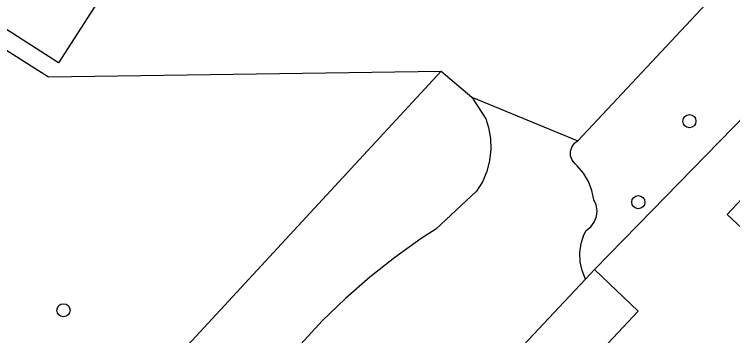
# Model space of a CAD drawing. Extents: x 159040 to 160094, y 381214 to 382518.
# Drawn here: x 159331.8 to 159385.2, y 381672.2 to 381696.1 of the extents above; entities that cross this region are included whole.
import ezdxf

# ---------------------------------------------------------------- set-up
doc = ezdxf.new("R2010")
doc.units = 0
for name, color, linetype in [('IMGEO_Boom', 7, 'Continuous'), ('IMGEO_Groenvoorziening', 7, 'Continuous'), ('IMGEO_Pand', 7, 'Continuous'), ('IMGEO_Pand_vergunning_verleend', 7, 'Continuous')]:
    doc.layers.add(name, color=color, linetype=linetype)

msp = doc.modelspace()

# ---------------------------------------------------------------- linework, layer by layer
at = {"layer": 'IMGEO_Boom'}
for centre in [(159381.966, 381688.146), (159378.167, 381682.119), (159335.407, 381674.066)]:
    msp.add_circle(centre, 0.489, dxfattribs=at)
at = {"layer": 'IMGEO_Groenvoorziening'}
for points in [[(159254.046, 381759.615), (159260.693, 381743.327), (159266.405, 381734.562), (159282.762, 381724.205), (159299.545, 381713.576), (159301.255, 381712.388), (159329.506, 381694.484), (159334.296, 381691.448), (159363.507, 381691.862)], [(159373.676, 381686.68), (159392.311, 381706.63)], [(159397.305, 381700.088), (159379.171, 381681.469), (159374.906, 381677.091)], [(159337.645, 381663.865), (159363.507, 381691.862)], [(159363.507, 381691.862), (159365.779, 381689.945)], [(159365.779, 381689.945), (159366.826, 381688.319), (159367.025, 381687.686), (159367.17, 381686.867), (159367.195, 381686.035), (159367.101, 381685.208), (159366.889, 381684.403), (159366.564, 381683.637), (159366.132, 381682.926), (159363.112, 381680.118), (159362.018, 381679.4), (159360.067, 381678.008), (159358.187, 381676.521), (159356.384, 381674.941), (159354.663, 381673.273), (159353.053, 381671.548)], [(159365.779, 381689.945), (159373.676, 381686.68)], [(159374.248, 381676.389), (159373.988, 381677.016), (159373.842, 381677.679), (159373.814, 381678.357), (159373.907, 381679.03), (159374.116, 381679.675), (159374.281, 381680.017), (159374.63, 381680.284), (159374.894, 381680.635), (159375.053, 381681.045), (159375.097, 381681.482), (159375.021, 381681.915), (159374.847, 381682.287), (159374.707, 381682.987), (159374.452, 381683.653), (159374.09, 381684.267), (159373.629, 381684.812), (159373.468, 381684.965), (159373.244, 381685.236), (159373.123, 381685.567), (159373.12, 381685.919), (159373.234, 381686.252), (159373.453, 381686.527), (159373.676, 381686.68)]]:
    msp.add_lwpolyline(points, dxfattribs=at)
at = {"layer": 'IMGEO_Pand'}
for points in [[(159413.986, 381664.152), (159413.695, 381665.756), (159415.212, 381667.374), (159402.108, 381679.649), (159400.245, 381677.661), (159398.23, 381679.548), (159399.091, 381680.467), (159391.102, 381687.951), (159387.684, 381684.303), (159384.775, 381681.197), (159392.771, 381673.708), (159392.957, 381673.907), (159394.993, 381672), (159394.788, 381671.781), (159402.803, 381664.273)], [(159374.906, 381677.091), (159378.167, 381673.992), (159372.509, 381667.958), (159384.442, 381656.806), (159386.063, 381658.54), (159391.162, 381653.774)], [(159374.906, 381677.091), (159374.248, 381676.389)], [(159369.241, 381671.05), (159372.662, 381674.698), (159374.248, 381676.389)]]:
    msp.add_lwpolyline(points, dxfattribs=at)
at = {"layer": 'IMGEO_Pand_vergunning_verleend'}
msp.add_lwpolyline([(159293.854, 381718.952), (159300.878, 381730.325), (159309.701, 381724.654), (159308.093, 381722.153), (159329.394, 381708.463), (159336.626, 381719.716), (159347.879, 381712.483), (159335.028, 381692.488), (159293.854, 381718.952)], dxfattribs=at)

doc.saveas('drawing.dxf')
